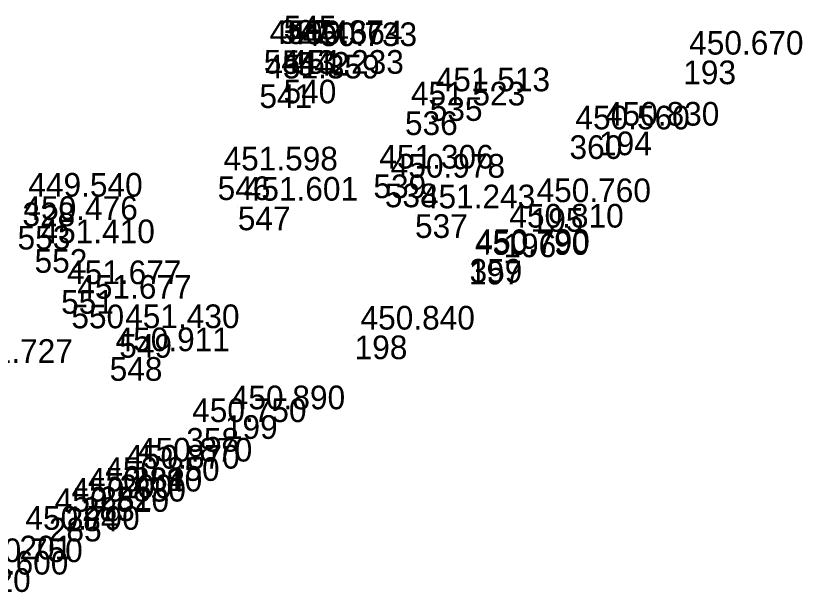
# Model space of a CAD drawing. Extents: x -874038 to -859694, y -1059487 to -1049069.
# Drawn here: x -863909.71 to -863869.81, y -1055134.8 to -1055105.57 of the extents above; entities that cross this region are included whole.
import ezdxf

# ---------------------------------------------------------------- set-up
doc = ezdxf.new("R2010")
doc.units = 0
doc.layers.add('Vrstva 60', color=7, linetype='Continuous')
doc.layers.add('Vrstva 61', color=7, linetype='Continuous')

msp = doc.modelspace()

# ---------------------------------------------------------------- linework, layer by layer
at = {"layer": 'Vrstva 60'}
for p, q in [((-863896.36, -1055105.79), (-863896.36, -1055105.79)), ((-863896.117, -1055105.569), (-863896.117, -1055105.569)), ((-863897.129, -1055107.302), (-863897.129, -1055107.302)), ((-863896.191, -1055107.316), (-863896.191, -1055107.316)), ((-863895.451, -1055107.409), (-863895.451, -1055107.409)), ((-863875.85, -1055107.84), (-863875.85, -1055107.84)), ((-863896.123, -1055108.811), (-863896.123, -1055108.811)), ((-863897.35, -1055109.048), (-863897.35, -1055109.048)), ((-863888.708, -1055109.699), (-863888.708, -1055109.699)), ((-863889.966, -1055110.417), (-863889.966, -1055110.417)), ((-863881.62, -1055111.63), (-863881.62, -1055111.63)), ((-863880.12, -1055111.44), (-863880.12, -1055111.44)), ((-863899.468, -1055113.712), (-863899.468, -1055113.712)), ((-863891.567, -1055113.617), (-863891.567, -1055113.617)), ((-863890.988, -1055114.078), (-863890.988, -1055114.078)), ((-863909.37, -1055115.04), (-863909.37, -1055115.04)), ((-863898.444, -1055115.243), (-863898.444, -1055115.243)), ((-863883.59, -1055115.32), (-863883.59, -1055115.32)), ((-863889.456, -1055115.633), (-863889.456, -1055115.633)), ((-863909.616, -1055116.221), (-863909.616, -1055116.221)), ((-863884.97, -1055116.61), (-863884.97, -1055116.61)), ((-863908.753, -1055117.401), (-863908.753, -1055117.401)), ((-863886.72, -1055117.99), (-863886.72, -1055117.99)), ((-863886.69, -1055117.9), (-863886.69, -1055117.9)), ((-863907.406, -1055119.477), (-863907.406, -1055119.477)), ((-863906.888, -1055120.215), (-863906.888, -1055120.215)), ((-863904.458, -1055121.706), (-863904.458, -1055121.706)), ((-863892.52, -1055121.78), (-863892.52, -1055121.78)), ((-863904.945, -1055122.876), (-863904.945, -1055122.876)), ((-863899.1, -1055125.82), (-863899.1, -1055125.82)), ((-863901.06, -1055126.47), (-863901.06, -1055126.47)), ((-863903.81, -1055128.47), (-863903.81, -1055128.47)), ((-863904.45, -1055128.83), (-863904.45, -1055128.83)), ((-863905.47, -1055129.45), (-863905.47, -1055129.45)), ((-863906.35, -1055129.99), (-863906.35, -1055129.99)), ((-863907.18, -1055130.5), (-863907.18, -1055130.5)), ((-863908.03, -1055131.02), (-863908.03, -1055131.02)), ((-863909.52, -1055131.93), (-863909.52, -1055131.93))]:
    msp.add_line(p, q, dxfattribs=at)

# ---------------------------------------------------------------- texts
for s, p in [('327', (-863896.36, -1055106.99)), ('545', (-863896.117, -1055106.769)), ('544', (-863897.129, -1055108.502)), ('543', (-863896.191, -1055108.516)), ('542', (-863895.451, -1055108.609)), ('193', (-863875.85, -1055109.04)), ('540', (-863896.123, -1055110.011)), ('541', (-863897.35, -1055110.248)), ('535', (-863888.708, -1055110.899)), ('536', (-863889.966, -1055111.617)), ('194', (-863880.12, -1055112.64)), ('360', (-863881.62, -1055112.83)), ('546', (-863899.468, -1055114.912)), ('539', (-863891.567, -1055114.817)), ('538', (-863890.988, -1055115.278)), ('328', (-863909.37, -1055116.24)), ('547', (-863898.444, -1055116.443)), ('195', (-863883.59, -1055116.52)), ('537', (-863889.456, -1055116.833)), ('553', (-863909.616, -1055117.421)), ('196', (-863884.97, -1055117.81)), ('552', (-863908.753, -1055118.601)), ('359', (-863886.69, -1055119.1)), ('197', (-863886.72, -1055119.19)), ('551', (-863907.406, -1055120.677)), ('550', (-863906.888, -1055121.415)), ('549', (-863904.458, -1055122.906)), ('198', (-863892.52, -1055122.98)), ('548', (-863904.945, -1055124.076)), ('199', (-863899.1, -1055127.02)), ('358', (-863901.06, -1055127.67)), ('281', (-863903.81, -1055129.67)), ('200', (-863904.45, -1055130.03)), ('282', (-863905.47, -1055130.65)), ('283', (-863906.35, -1055131.19)), ('284', (-863907.18, -1055131.7)), ('285', (-863908.03, -1055132.22)), ('201', (-863909.52, -1055133.13))]:
    msp.add_text(s, height=1.2, dxfattribs=at).set_placement(p)
at = {"layer": 'Vrstva 61'}
for s, p in [('450.437', (-863896.829, -1055107.002)), ('450.664', (-863895.891, -1055107.016)), ('450.733', (-863895.151, -1055107.109)), ('450.670', (-863875.55, -1055107.54)), ('451.233', (-863895.823, -1055108.511)), ('451.359', (-863897.05, -1055108.748)), ('451.513', (-863888.408, -1055109.399)), ('451.523', (-863889.666, -1055110.117)), ('450.560', (-863881.32, -1055111.33)), ('450.830', (-863879.82, -1055111.14)), ('451.598', (-863899.168, -1055113.412)), ('451.306', (-863891.267, -1055113.317)), ('450.978', (-863890.688, -1055113.778)), ('449.540', (-863909.07, -1055114.74)), ('451.601', (-863898.144, -1055114.943)), ('450.760', (-863883.29, -1055115.02)), ('451.243', (-863889.156, -1055115.333)), ('450.476', (-863909.316, -1055115.921)), ('450.810', (-863884.67, -1055116.31)), ('451.410', (-863908.453, -1055117.101)), ('450.790', (-863886.42, -1055117.69)), ('450.790', (-863886.39, -1055117.6)), ('451.677', (-863907.106, -1055119.177)), ('451.677', (-863906.588, -1055119.915)), ('451.430', (-863904.158, -1055121.406)), ('450.840', (-863892.22, -1055121.48)), ('450.911', (-863904.645, -1055122.576)), ('451.727', (-863912.612, -1055123.166)), ('450.890', (-863898.8, -1055125.52)), ('450.750', (-863900.76, -1055126.17)), ('450.870', (-863903.51, -1055128.17)), ('450.870', (-863904.15, -1055128.53)), ('450.850', (-863905.17, -1055129.15)), ('450.840', (-863906.05, -1055129.69)), ('450.830', (-863906.88, -1055130.2)), ('450.810', (-863907.73, -1055130.72)), ('450.790', (-863909.22, -1055131.63)), ('450.750', (-863912.11, -1055133.27)), ('450.600', (-863912.84, -1055133.9)), ('450.720', (-863914.75, -1055134.78))]:
    msp.add_text(s, height=1.2, dxfattribs=at).set_placement(p)

doc.saveas('drawing.dxf')
